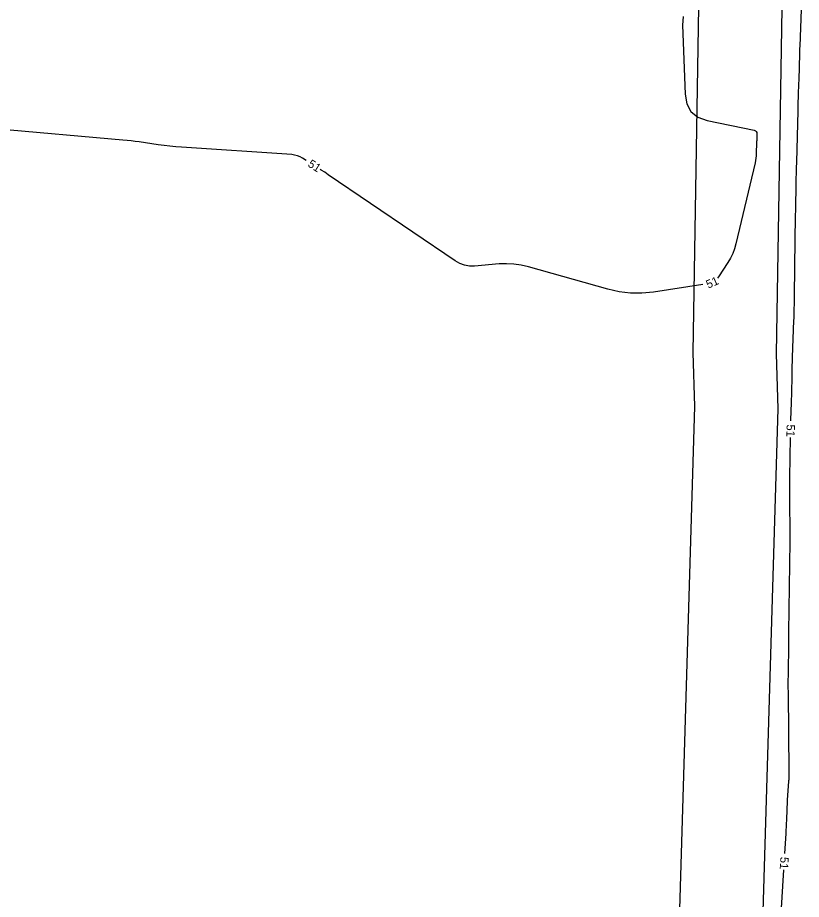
# Model space of a CAD drawing. Extents: x 2384780 to 2405861, y 547869 to 573706.
# Drawn here: x 2395492.7 to 2395681.1, y 553379 to 553590.9 of the extents above; entities that cross this region are included whole.
import ezdxf

# ---------------------------------------------------------------- set-up
doc = ezdxf.new("R2010")
doc.units = 0
for name, color, linetype in [('Old_Level_60', 7, 'Continuous'), ('Prop Buffer Zone 1', 7, 'Continuous'), ('Prop Buffer Zone 2', 7, 'Continuous')]:
    doc.layers.add(name, color=color, linetype=linetype)

msp = doc.modelspace()

# ---------------------------------------------------------------- linework, layer by layer
at = {"layer": 'Old_Level_60'}
for points in [[(2395678.568, 553493.993), (2395678.57325, 553494.24525), (2395678.59025, 553494.9155), (2395678.61075, 553495.5855), (2395678.635, 553496.25525), (2395678.72025, 553498.4435), (2395678.73725, 553498.9125), (2395678.7515, 553499.3815), (2395678.7635, 553499.8505), (2395678.77275, 553500.31975), (2395678.85675, 553505.18325), (2395678.8775, 553506.22525), (2395678.90375, 553507.26725), (2395678.9355, 553508.309), (2395678.97275, 553509.35075), (2395679.31025, 553518.13225), (2395679.33175, 553518.72675), (2395679.3505, 553519.3215), (2395679.3665, 553519.91625), (2395679.3795, 553520.51125), (2395679.418, 553522.45475), (2395679.42575, 553522.87125), (2395679.433, 553523.28775), (2395679.43925, 553523.704), (2395679.445, 553524.1205), (2395679.6145, 553537.53225), (2395679.6395, 553539.38275), (2395679.668, 553541.23325), (2395679.69975, 553543.0835), (2395679.735, 553544.934), (2395679.85525, 553550.97825), (2395679.882, 553552.27325), (2395679.91075, 553553.5685), (2395679.9415, 553554.8635), (2395679.97425, 553556.1585), (2395680.296, 553568.49725), (2395680.3255, 553569.586), (2395680.35775, 553570.675), (2395680.39225, 553571.76375), (2395680.4295, 553572.8525), (2395680.555, 553576.4105), (2395680.581, 553577.17175), (2395680.60525, 553577.933), (2395680.628, 553578.6945), (2395680.64875, 553579.456), (2395680.7145, 553581.9435), (2395680.72925, 553582.4765), (2395680.745, 553583.0095), (2395680.762, 553583.5425), (2395680.78025, 553584.07525), (2395681.09225, 553592.93175)], [(2395652.71175, 553591.22075), (2395652.5025, 553589.12375), (2395653.1275, 553572.5335), (2395653.534, 553570.177), (2395654.55675, 553568.3405), (2395656.1955, 553567.02375), (2395658.45025, 553566.227), (2395669.73475, 553563.86375), (2395670.02925, 553563.75875), (2395670.23725, 553563.58525), (2395670.3585, 553563.343), (2395670.39325, 553563.0325), (2395670.36575, 553561.9055), (2395670.35975, 553561.664), (2395670.353, 553561.4225), (2395670.346, 553561.181), (2395670.3385, 553560.9395), (2395670.2525, 553558.27425), (2395670.22, 553557.705), (2395670.159, 553557.1395), (2395670.07, 553556.578), (2395669.9525, 553556.02), (2395665.357, 553536.589), (2395665.02025, 553535.3945), (2395664.585, 553534.242), (2395664.051, 553533.13175), (2395663.41875, 553532.06375), (2395661.19225, 553528.64375), (2395660.93025, 553528.31625)], [(2395562.092, 553556.5815), (2395561.193, 553557.14825), (2395560.58325, 553557.48325), (2395559.9465, 553557.73625), (2395559.283, 553557.9075), (2395558.59275, 553557.9965), (2395532.11475, 553559.80775), (2395530.70975, 553559.91675), (2395529.30775, 553560.05125), (2395527.90825, 553560.21175), (2395526.51175, 553560.39775), (2395521.9535, 553561.0475), (2395520.976, 553561.18), (2395519.997, 553561.2995), (2395519.0165, 553561.40575), (2395518.03425, 553561.4985), (2395487.23275, 553564.20275)], [(2395657.392, 553526.74475), (2395645.553, 553524.942), (2395642.786, 553524.66775), (2395640.0375, 553524.69), (2395637.30725, 553525.009), (2395634.59575, 553525.625), (2395615.511, 553531.02175), (2395613.7615, 553531.43425), (2395611.99625, 553531.68675), (2395610.2155, 553531.77925), (2395608.41925, 553531.71175), (2395602.52575, 553531.2295), (2395601.28975, 553531.22825), (2395600.10725, 553531.4305), (2395598.9785, 553531.8365), (2395597.90325, 553532.44625), (2395567.3485, 553553.187), (2395566.51275, 553553.74925), (2395565.67225, 553554.30425), (2395565.46825, 553554.4365)], [(2395677.1215, 553390.029), (2395677.4085, 553394.78125), (2395677.4555, 553395.58925), (2395677.49825, 553396.39775), (2395677.53675, 553397.20625), (2395677.5715, 553398.01525), (2395677.678, 553400.6575), (2395677.70275, 553401.22375), (2395677.7315, 553401.78975), (2395677.764, 553402.3555), (2395677.80025, 553402.921), (2395678.099, 553407.32425), (2395678.1125, 553407.5445), (2395678.123, 553407.76475), (2395678.13075, 553407.985), (2395678.1355, 553408.2055), (2395678.1465, 553408.92575), (2395678.14825, 553409.08025), (2395678.14925, 553409.2345), (2395678.14925, 553409.38875), (2395678.14825, 553409.54325), (2395677.9685, 553428.64125), (2395677.9595, 553430.08825), (2395677.9595, 553431.535), (2395677.96875, 553432.98175), (2395677.987, 553434.4285), (2395678.06175, 553439.15425), (2395678.07725, 553440.167), (2395678.092, 553441.17975), (2395678.106, 553442.1925), (2395678.11925, 553443.20525), (2395678.32425, 553459.53575), (2395678.334, 553460.3225), (2395678.344, 553461.109), (2395678.35375, 553461.89575), (2395678.36375, 553462.68225), (2395678.396, 553465.25175), (2395678.40125, 553465.8025), (2395678.403, 553466.353), (2395678.4015, 553466.90375), (2395678.39675, 553467.4545), (2395678.31525, 553474.4035), (2395678.303, 553475.89275), (2395678.30175, 553477.38175), (2395678.31125, 553478.87075), (2395678.33175, 553480.35975), (2395678.498, 553489.99375)], [(2395676.24725, 553375.556), (2395676.88025, 553386.03625)]]:
    msp.add_lwpolyline(points, dxfattribs=at)
at = {"layer": 'Prop Buffer Zone 1'}
for points in [[(2395678.40475, 553715.5565), (2395675.026, 553510.07525)], [(2395675.026, 553510.07525), (2395675.4355, 553496.86225)], [(2395675.4355, 553496.86225), (2395664.91125, 553145.137), (2395663.56275, 552959.93425)]]:
    msp.add_lwpolyline(points, dxfattribs=at)
at = {"layer": 'Prop Buffer Zone 2'}
for points in [[(2395658.4075, 553715.88525), (2395655.02875, 553510.404)], [(2395655.02875, 553510.404), (2395655.4445, 553497.4605)], [(2395655.4445, 553497.4605), (2395644.9135, 553145.509), (2395643.58025, 552962.3995)]]:
    msp.add_lwpolyline(points, dxfattribs=at)

# ---------------------------------------------------------------- texts
at = {"layer": 'Old_Level_60'}
for rotation, p in [(327.5711889, (2395562.29075, 553555.27875)), (23.94635, (2395658.72025, 553525.76025)), (268.9948389, (2395677.5525, 553493.1445)), (266.5428389, (2395676.071, 553389.22475))]:
    msp.add_text('51', height=2, rotation=rotation, dxfattribs=at).set_placement(p)

doc.saveas('drawing.dxf')
